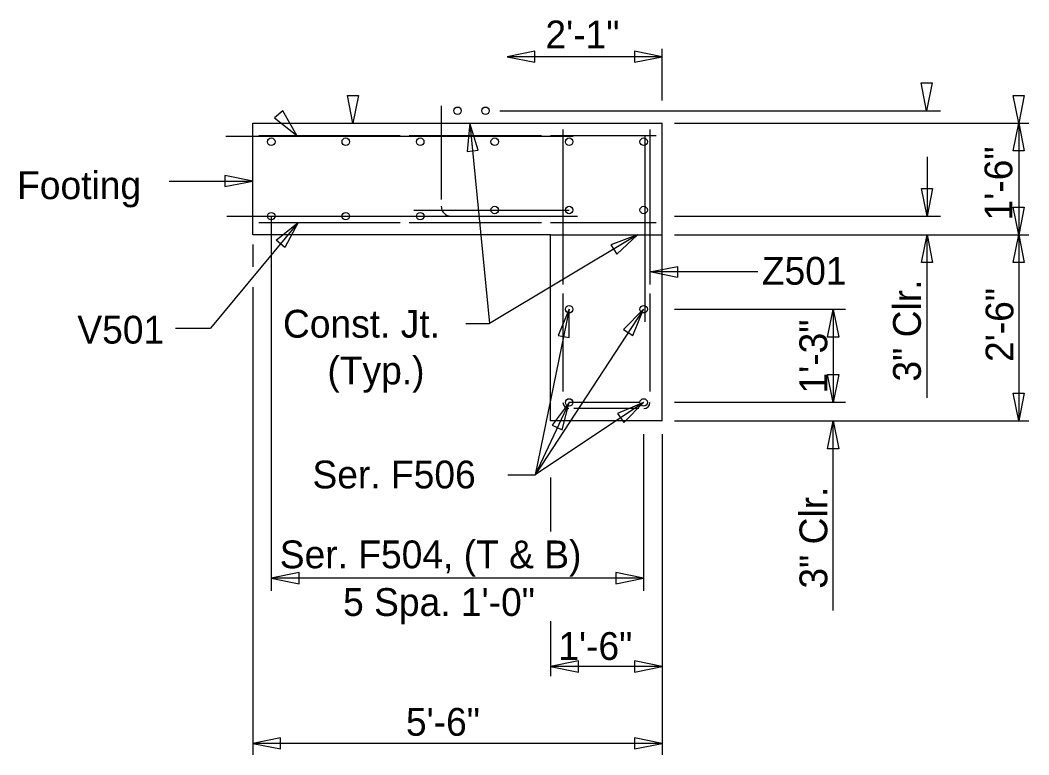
# Model space of a CAD drawing. Extents: x -1609 to 1184, y -412 to 394.
# Drawn here: x 566.36 to 579.9, y 230.73 to 240.59 of the extents above; entities that cross this region are included whole.
import ezdxf

# ---------------------------------------------------------------- set-up
doc = ezdxf.new("R2010")
doc.units = 0
for name, color, linetype in [('DR_P_Headwall', 7, 'Continuous'), ('ST_Details', 7, 'Continuous'), ('ST_Text', 7, 'Continuous')]:
    doc.layers.add(name, color=color, linetype=linetype)

msp = doc.modelspace()

# ---------------------------------------------------------------- linework, layer by layer
at = {"layer": 'DR_P_Headwall'}
for p, q in [((569.478, 239.21), (571.894, 239.21)), ((569.478, 237.71), (569.478, 239.21)), ((572.894, 239.21), (574.978, 239.21)), ((574.978, 235.21), (574.978, 239.21)), ((573.478, 237.71), (569.478, 237.71)), ((573.478, 235.21), (573.478, 237.71)), ((574.978, 235.21), (573.478, 235.21))]:
    msp.add_line(p, q, dxfattribs=at)
at = {"layer": 'ST_Details'}
for p, q in [((572.009, 239.44), (572.009, 238.186)), ((571.894, 239.21), (572.894, 239.21)), ((574.811, 239.126), (574.811, 237.042)), ((573.783, 239.031), (569.116, 239.031)), ((569.561, 239.043), (571.459, 239.043)), ((571.579, 239.043), (573.355, 239.043)), ((573.475, 239.043), (574.894, 239.043)), ((574.743, 239.042), (574.743, 236.54)), ((571.642, 238.043), (573.728, 238.043)), ((573.797, 237.956), (569.13, 237.956)), ((569.561, 237.876), (571.459, 237.876)), ((571.579, 237.876), (573.355, 237.876)), ((572.142, 237.96), (572.943, 237.96)), ((573.057, 237.96), (573.839, 237.96)), ((573.475, 237.876), (574.894, 237.876)), ((573.478, 237.71), (574.978, 237.71)), ((573.724, 235.46), (574.663, 235.46))]:
    msp.add_line(p, q, dxfattribs=at)
for points in [[(573.644, 239.126), (573.644, 237.042)], [(573.728, 239.031), (571.728, 239.031)], [(573.644, 236.922), (573.644, 235.606)], [(574.811, 236.922), (574.811, 235.606)], [(574.663, 235.376), (573.791, 235.376)]]:
    msp.add_lwpolyline(points, dxfattribs=at)
for centre in [(572.229, 239.376), (572.604, 239.376), (569.728, 238.96), (570.728, 238.96), (571.728, 238.96), (572.728, 238.96), (573.728, 238.96), (574.728, 238.96), (569.728, 237.96), (570.728, 237.96), (571.728, 237.96), (572.728, 238.043), (573.728, 238.043), (574.728, 238.043), (573.728, 236.71), (574.728, 236.71), (573.728, 235.459), (574.728, 235.459)]:
    msp.add_circle(centre, 0.0502, dxfattribs=at)
for centre, radius, start, end in [((572.142, 238.093), 0.133, 180, 270), ((573.724, 235.456), 0.08, 180, 270), ((574.731, 235.456), 0.08, 270, 0)]:
    msp.add_arc(centre, radius, start, end, dxfattribs=at)
at = {"layer": 'ST_Text'}
for p, q in [((574.978, 239.516), (574.978, 240.207)), ((574.978, 240.102), (572.894, 240.102)), ((572.799, 239.376), (578.713, 239.376)), ((572.394, 239.21), (572.658, 236.52)), ((575.144, 239.21), (579.9, 239.21)), ((579.764, 239.21), (579.764, 237.71)), ((578.533, 238.757), (578.533, 237.96)), ((568.355, 238.432), (569.478, 238.432)), ((570.091, 237.876), (568.914, 236.457)), ((569.728, 237.96), (569.728, 232.928)), ((575.144, 237.96), (578.713, 237.96)), ((574.644, 237.71), (572.658, 236.52)), ((575.144, 237.71), (579.9, 237.71)), ((578.533, 235.522), (578.533, 237.71)), ((579.764, 237.71), (579.764, 235.21)), ((569.478, 237.579), (569.478, 237.282)), ((576.262, 237.212), (574.811, 237.212)), ((569.478, 237.008), (569.478, 230.726)), ((574.728, 236.71), (573.273, 234.488)), ((573.728, 236.71), (573.273, 234.488)), ((575.144, 236.71), (577.438, 236.71)), ((577.273, 236.709), (577.273, 235.459)), ((572.34, 236.52), (572.658, 236.52)), ((568.441, 236.457), (568.914, 236.457)), ((574.728, 235.459), (573.273, 234.488)), ((573.728, 235.459), (573.273, 234.488)), ((575.144, 235.46), (577.438, 235.46)), ((575.144, 235.21), (579.9, 235.21)), ((577.273, 232.663), (577.273, 235.21)), ((574.728, 235.031), (574.728, 232.928)), ((574.978, 235.031), (574.978, 230.726)), ((572.902, 234.488), (573.273, 234.488)), ((573.478, 234.45), (573.478, 233.724)), ((574.728, 233.098), (569.728, 233.098)), ((573.478, 232.519), (573.478, 231.78)), ((574.978, 231.913), (573.478, 231.913)), ((574.978, 230.879), (569.478, 230.879))]:
    msp.add_line(p, q, dxfattribs=at)
for points in [[(573.268, 240.177), (572.894, 240.102), (573.268, 240.028)], [(574.604, 240.028), (574.978, 240.102), (574.604, 240.177)], [(578.602, 239.75), (578.528, 239.376), (578.453, 239.75)], [(570.899, 239.583), (570.824, 239.21), (570.75, 239.583)], [(579.838, 239.583), (579.764, 239.21), (579.689, 239.583)], [(569.771, 239.279), (570.07, 239.043), (569.885, 239.376)], [(572.504, 238.845), (572.394, 239.21), (572.356, 238.831)], [(579.689, 238.836), (579.764, 239.21), (579.838, 238.836)], [(569.104, 238.357), (569.478, 238.432), (569.104, 238.507)], [(578.608, 238.333), (578.533, 237.96), (578.458, 238.333)], [(579.838, 238.083), (579.764, 237.71), (579.689, 238.083)], [(569.795, 237.637), (570.091, 237.876), (569.91, 237.541)], [(574.367, 237.449), (574.644, 237.71), (574.288, 237.576)], [(578.458, 237.336), (578.533, 237.71), (578.608, 237.336)], [(579.689, 237.336), (579.764, 237.71), (579.838, 237.336)], [(575.184, 237.137), (574.811, 237.212), (575.184, 237.286)], [(573.728, 236.329), (573.728, 236.71), (573.582, 236.358)], [(574.583, 236.357), (574.728, 236.71), (574.459, 236.44)], [(577.198, 236.336), (577.273, 236.709), (577.347, 236.336)], [(577.347, 235.833), (577.273, 235.459), (577.198, 235.833)], [(579.838, 235.583), (579.764, 235.21), (579.689, 235.583)], [(573.636, 235.09), (573.728, 235.459), (573.501, 235.154)], [(574.461, 235.188), (574.728, 235.459), (574.377, 235.312)], [(577.198, 234.836), (577.273, 235.21), (577.347, 234.836)], [(570.101, 233.173), (569.728, 233.098), (570.101, 233.023)], [(574.354, 233.023), (574.728, 233.098), (574.354, 233.173)], [(573.851, 231.987), (573.478, 231.913), (573.851, 231.838)], [(574.604, 231.838), (574.978, 231.913), (574.604, 231.987)], [(569.851, 230.954), (569.478, 230.879), (569.851, 230.804)], [(574.604, 230.804), (574.978, 230.879), (574.604, 230.954)]]:
    msp.add_lwpolyline(points, close=True, dxfattribs=at)

# ---------------------------------------------------------------- texts
for s, height, p in [('2\'-1"', 0.3733, (573.409, 240.214)), ('Footing', 0.3733, (566.315, 238.189)), ('Z501', 0.3733, (576.315, 237.04)), ('V501', 0.3733, (567.124, 236.249)), ('Const. Jt.', 0.3733, (569.885, 236.329)), ('(Typ.)', 0.3733, (570.482, 235.701)), ('Ser. F506', 0.3733, (570.281, 234.304)), ('Ser. F504, (T & B)', 0.37335, (569.842, 233.231)), ('5 Spa. 1\'-0"', 0.37335, (570.692, 232.591)), ('1\'-6"', 0.3733, (573.582, 232)), ('5\'-6"', 0.3733, (571.536, 230.982))]:
    msp.add_text(s, height=height, dxfattribs=at).set_placement(p)
for s, p in [('1\'-6"', (579.679, 237.903)), ('3" Clr.', (578.45, 235.739)), ('2\'-6"', (579.693, 236.002)), ('1\'-3"', (577.193, 235.578)), ('3" Clr.', (577.194, 232.958))]:
    msp.add_text(s, height=0.3733, rotation=90, dxfattribs=at).set_placement(p)

doc.saveas('drawing.dxf')
